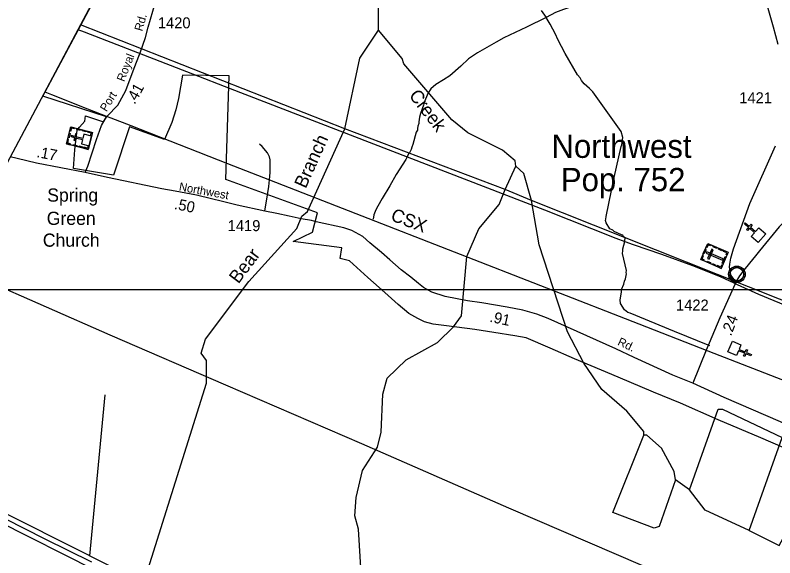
# Model space of a CAD drawing. Extents: x 2104537 to 2336408, y 34176 to 229611.
# Drawn here: x 2245517 to 2254165, y 203612 to 209785 of the extents above; entities that cross this region are included whole.
import ezdxf

# ---------------------------------------------------------------- set-up
doc = ezdxf.new("R2010")
doc.units = 0
for name, color, linetype in [('Exist Boundary Political City Limit New', 7, 'Continuous'), ('Exist Boundary Political CountyLine', 7, 'Continuous'), ('Exist Civil Demographics City Label', 7, 'Continuous'), ('Exist Civil Demographics Community CELL', 7, 'Continuous'), ('Exist Cultural Cemetery CELL', 7, 'Continuous'), ('Exist Cultural Church CELL', 7, 'Continuous'), ('Exist Cultural Church with Cemetary CELL', 7, 'Continuous'), ('Exist Cultural Church with Cemetery Label', 7, 'Continuous'), ('Exist Hydrographic Creek Single Shore', 7, 'Continuous'), ('Exist Hydrographic Misc Water Feature', 7, 'Continuous'), ('Exist Railroad Mainline', 7, 'Continuous'), ('Exist Railroad Mainline Label', 7, 'Continuous'), ('Exist Road Non-System Type 51', 7, 'Continuous'), ('Exist Road Secondary Mileage Hundredths English Label', 7, 'Continuous'), ('Exist Road Secondary Type 51 Attributed', 7, 'Continuous'), ('Exist Road Secondary Type 51 Label', 7, 'Continuous'), ('Exist Road Secondary Type 51 Number Label', 7, 'Continuous'), ('Exist Utilities Electrical Transmission Line', 7, 'Continuous'), ('Map Preparation Boundary City Limit Buffer Line', 7, 'Continuous'), ('Map Preparation Match Line', 7, 'Continuous'), ('Old_Level_32', 7, 'Continuous')]:
    doc.layers.add(name, color=color, linetype=linetype)

msp = doc.modelspace()

# ---------------------------------------------------------------- linework, layer by layer
at = {"layer": 'Exist Boundary Political City Limit New'}
msp.add_lwpolyline([(2255804.2, 204201), (2254007.5, 204976.1), (2253521.5, 205182.1), (2253090.8, 205369.9), (2252784.2, 205498), (2252381.2, 205668.6), (2251886, 205874.6), (2251607.2, 205996), (2251335.5, 206113.9), (2251204.2, 206136.5), (2250964.8, 206175), (2250748.5, 206209), (2250426.2, 206253), (2250274.5, 206268.7), (2250176.5, 206296.1), (2250102.8, 206335.1), (2249999, 206392.4), (2249876.8, 206492.3), (2249723.5, 206632.4), (2249530.8, 206802.5), (2249323.2, 206989.7), (2249217.2, 207018.2), (2249235.2, 207138.1), (2248683, 207212.6), (2248901.2, 207316.9), (2248959.2, 207537.2), (2247913.5, 207914.5), (2247954.8, 209097), (2247420, 209101.2), (2247377, 208837.2), (2247346.2, 208709.2), (2247299.8, 208565), (2247217.5, 208370), (2246817.8, 208514), (2246637.8, 207963.8), (2246181, 208039.7), (2246195.2, 208255.3), (2246221, 208475.5), (2246249.5, 208511.3), (2246309.2, 208579.4), (2246316, 208640.5), (2246523.5, 208573.3), (2246555.2, 208630.8), (2245831.8, 208863.6), (2247166.8, 211364.4)], dxfattribs=at)
at = {"layer": 'Exist Boundary Political CountyLine'}
msp.add_lwpolyline([(2252865.1, 222076), (2251536.6, 219580.5), (2249903.4, 216514.9), (2248210.3, 213336.7), (2246230.6, 209620.5), (2243743.1, 204951.1), (2241922.2, 201533.1), (2239717.4, 197394.3), (2237003.1, 192299.2), (2234600.5, 187789.3), (2232018.8, 182943), (2229512.7, 178249.8), (2226733.5, 173036.3), (2226254.7, 172151.4), (2225500.6, 170757.9)], dxfattribs=at)
at = {"layer": 'Exist Civil Demographics Community CELL'}
msp.add_lwpolyline([(2253656.1, 206849.7), (2253657, 206855.3), (2253658.8, 206861.9), (2253661.7, 206869.1), (2253664.7, 206874.8), (2253668, 206880.5), (2253671.8, 206885.7), (2253675.7, 206890), (2253680.3, 206894.6), (2253685.9, 206899.2), (2253691.3, 206902.9), (2253696.2, 206905.7), (2253701.2, 206908.2), (2253706.7, 206910.5), (2253712.3, 206912.3), (2253716.6, 206913.5), (2253721.5, 206914.2), (2253725.6, 206914.9), (2253732, 206915.2), (2253736.4, 206915.1), (2253742.1, 206914.8), (2253747, 206914.1), (2253751.9, 206913.1), (2253756.9, 206911.7), (2253762.1, 206909.8), (2253768.7, 206906.8), (2253775, 206903.3), (2253780, 206899.8), (2253785.2, 206895.8), (2253788.5, 206892.6), (2253792.6, 206888.3), (2253796.5, 206883.6), (2253799.6, 206879), (2253802.7, 206874), (2253805.2, 206868.8), (2253807.2, 206863.8), (2253808.8, 206858.8), (2253810, 206854.2), (2253811.1, 206848.1), (2253811.8, 206843.4), (2253812, 206837.4), (2253811.8, 206831.7), (2253811.3, 206826), (2253810.3, 206820.5), (2253808.7, 206814.3), (2253806.8, 206808.5), (2253804.5, 206803.4), (2253801.3, 206797.4), (2253798.1, 206792.1), (2253794.6, 206787.4), (2253790.4, 206782.7), (2253785.1, 206777.7), (2253780.1, 206773.6), (2253775.1, 206770.1), (2253770.7, 206767.6), (2253763.9, 206764.4), (2253756.8, 206761.7), (2253750.8, 206760.2), (2253744.2, 206758.9), (2253739.8, 206758.4), (2253735.3, 206758.2), (2253729.7, 206758.2), (2253725.5, 206758.6), (2253719.8, 206759.3), (2253713.9, 206760.6), (2253709.3, 206761.9), (2253704.1, 206763.8), (2253699.5, 206765.8), (2253695.6, 206768), (2253688.8, 206772.1), (2253683.2, 206776.4), (2253678.3, 206780.9), (2253673.9, 206785.7), (2253670.7, 206789.7), (2253667.7, 206793.9), (2253663.6, 206801), (2253661.9, 206804.5), (2253660.2, 206808.5), (2253657.6, 206816.7), (2253656.1, 206823.8), (2253655.4, 206828.9), (2253655, 206835.3), (2253655, 206839.9), (2253655.5, 206846.4)], close=True, dxfattribs=at)
for centre, radius in [((2253733.7, 206837.3), 94.3), ((2253733.4, 206837.6), 76.7)]:
    msp.add_circle(centre, radius, dxfattribs=at)
at = {"layer": 'Exist Cultural Cemetery CELL'}
for points in [[(2253321.9, 207006.8), (2253401.4, 207189.3), (2253634.8, 207087.6), (2253555.3, 206905.1)], [(2253441.2, 207172), (2253436.6, 207161.6), (2253407.1, 207174.5), (2253390.9, 207137.3), (2253380.7, 207141.8), (2253401.5, 207189.3)], [(2253503.6, 207132.4), (2253463.9, 207149.7), (2253468.4, 207160.1), (2253508.2, 207142.8)], [(2253564, 207106.1), (2253524.3, 207123.4), (2253528.9, 207133.8), (2253568.6, 207116.5)], [(2253361.6, 206989.5), (2253366.1, 206999.9), (2253336.6, 207012.7), (2253352.8, 207049.9), (2253342.6, 207054.4), (2253321.9, 207006.8)], [(2253351.5, 207074.7), (2253372.2, 207122.2), (2253382.6, 207117.6), (2253361.9, 207070.1)], [(2253392.3, 207095), (2253384.8, 207077.9), (2253570.8, 206996.9), (2253578.2, 207014.1)], [(2253400.6, 207017), (2253417.7, 207009.6), (2253464.7, 207117.5), (2253447.6, 207125)], [(2253621.6, 207057.3), (2253611.1, 207061.8), (2253619.9, 207082), (2253582.8, 207098.1), (2253587.3, 207108.4), (2253634.8, 207087.6)], [(2253429.6, 206959.8), (2253389.9, 206977.1), (2253394.4, 206987.6), (2253434.1, 206970.3)], [(2253491.2, 206933), (2253451.5, 206950.3), (2253456, 206960.7), (2253495.8, 206943.4)], [(2253567.8, 206962.4), (2253601.6, 207040.2), (2253612.1, 207035.6), (2253578.2, 206957.8)], [(2253568.5, 206935.4), (2253558, 206940), (2253549.2, 206919.9), (2253512.1, 206936), (2253507.7, 206925.8), (2253555.3, 206905.1)]]:
    msp.add_lwpolyline(points, close=True, dxfattribs=at)
at = {"layer": 'Exist Cultural Church CELL'}
for points in [[(2253896.9, 207268), (2253934.1, 207311.1), (2253876.6, 207361), (2253855.6, 207336.8), (2253843.6, 207347.2), (2253864.5, 207371.4), (2253819.1, 207410.8), (2253829.5, 207422.9), (2253875, 207383.5), (2253896, 207407.7), (2253908, 207397.3), (2253887.1, 207373.1), (2253944.6, 207323.2), (2253982.5, 207366.7), (2254062.9, 207297), (2253977.4, 207198.3)], [(2253780.2, 206036.1), (2253758.3, 205983.5), (2253828.6, 205954.1), (2253840.9, 205983.7), (2253855.7, 205977.5), (2253843.3, 205948), (2253898.8, 205924.8), (2253892.6, 205910), (2253837.1, 205933.2), (2253824.8, 205903.7), (2253810.1, 205909.8), (2253822.4, 205939.3), (2253752.1, 205968.7), (2253729.8, 205915.5), (2253631.6, 205956.6), (2253681.9, 206077.1)]]:
    msp.add_lwpolyline(points, close=True, dxfattribs=at)
at = {"layer": 'Exist Cultural Church with Cemetary CELL'}
for points in [[(2246101, 208321.8), (2246150, 208514.7), (2246396.8, 208452), (2246347.8, 208259)], [(2246119.3, 208393.5), (2246132, 208443.8), (2246143.1, 208441), (2246130.3, 208390.7)], [(2246192.1, 208504.1), (2246189.3, 208493.1), (2246158.1, 208501), (2246148.1, 208461.7), (2246137.3, 208464.5), (2246150.1, 208514.8)], [(2246358.3, 208300.8), (2246386, 208409.5), (2246298.2, 208431.8), (2246285.7, 208382.6), (2246206.7, 208402.7), (2246214.8, 208434.7), (2246204.2, 208437.4), (2246196.1, 208405.4), (2246155.1, 208415.8), (2246152.3, 208404.6), (2246193.2, 208394.1), (2246185, 208362.1), (2246195.7, 208359.4), (2246203.9, 208391.4), (2246282.8, 208371.4), (2246270.6, 208323.1)], [(2246260.1, 208475), (2246218.1, 208485.7), (2246220.9, 208496.7), (2246262.9, 208486.1)], [(2246324, 208458.8), (2246282, 208469.4), (2246284.8, 208480.5), (2246326.8, 208469.8)], [(2246388.7, 208419.9), (2246377.5, 208422.7), (2246382.9, 208444), (2246343.8, 208454), (2246346.5, 208464.8), (2246396.8, 208452)], [(2246143, 208311.1), (2246145.8, 208322.1), (2246114.6, 208330), (2246124.6, 208369.3), (2246113.8, 208372.1), (2246101, 208321.8)], [(2246214.8, 208292.8), (2246172.9, 208303.5), (2246175.7, 208314.5), (2246217.6, 208303.8)], [(2246280, 208276.2), (2246238, 208286.9), (2246240.8, 208297.9), (2246282.8, 208287.3)], [(2246355.9, 208291.1), (2246344.7, 208293.9), (2246339.3, 208272.6), (2246300.1, 208282.6), (2246297.4, 208271.8), (2246347.7, 208259)]]:
    msp.add_lwpolyline(points, close=True, dxfattribs=at)
at = {"layer": 'Exist Hydrographic Creek Single Shore'}
for points in [[(2249653.7, 209615.1), (2249651.6, 209897.2), (2249723.6, 210279.6), (2249663.5, 210480.9), (2249536.6, 210686.7), (2249151.5, 210976.3), (2248800.7, 211107.8)], [(2249271.7, 208494.2), (2249440.6, 209294.6), (2249653.7, 209615.1)], [(2251216.6, 208069.3), (2251207.6, 208128.5), (2251064.6, 208249.3), (2250671.6, 208447.3), (2250486.6, 208595.2), (2249940.5, 209232.4), (2249923.5, 209291.7), (2249653.7, 209615.1)], [(2247029.6, 203486.5), (2247695.6, 205599.1), (2247693.6, 205858.3), (2247634.5, 205941.4), (2247683.5, 206097.9), (2248177.5, 206754.1), (2248722.5, 207356.9), (2248779.5, 207500.1), (2248846.6, 207551.3), (2249271.7, 208494.2)]]:
    msp.add_lwpolyline(points, dxfattribs=at)
at = {"layer": 'Exist Hydrographic Misc Water Feature'}
for p, q in [((2249271.7, 208494.2), (2246259.4, 209674.7)), ((2251093.6, 207802.7), (2249271.7, 208494.2)), ((2251093.6, 207802.7), (2251216.6, 208069.3)), ((2251394.6, 207678.7), (2251093.6, 207802.7)), ((2253873.7, 203923.9), (2254248.7, 204979.3)), ((2253195.7, 204386.4), (2253036.6, 204501.1))]:
    msp.add_line(p, q, dxfattribs=at)
for points in [[(2251394.6, 207678.7), (2251308.7, 207985.5), (2251216.6, 208069.3)], [(2252076.2, 201566), (2251466.5, 201907.6), (2249835.6, 202716.8), (2249793.5, 202776.6), (2249592.6, 202898.7), (2249516.7, 203008.3), (2249473.6, 203130.6), (2249425.7, 203938.4), (2249382.6, 204090.1), (2249397.6, 204296.5), (2249469.5, 204606.7), (2249642.6, 204872.3), (2249682.6, 205042.1), (2249704.5, 205474.6), (2249752.5, 205657.4), (2249967.6, 205866.4), (2250324.6, 206062.8), (2250506.7, 206239.7), (2250596.7, 206365.9), (2250657.6, 207040.4), (2250796.6, 207355.8), (2251027.5, 207633.4), (2251093.6, 207802.7)], [(2252673.7, 205006.7), (2252673.7, 205049.4), (2252479.7, 205279.5), (2252194.7, 205527.8), (2251992.7, 205826.9), (2251806.7, 206181.5), (2251481.7, 207171.9), (2251394.6, 207678.7)], [(2259716.8, 204515.2), (2259332.8, 204653.9), (2258472.8, 204864.2), (2251394.6, 207678.7)], [(2253195.7, 204386.4), (2253520.8, 205305.1), (2253570.6, 205304.2), (2254248.7, 204979.3)], [(2253036.6, 204501.1), (2252848.6, 203966.8), (2252790.6, 203948.3), (2252322.6, 204127.9), (2252673.7, 205006.7)], [(2253036.6, 204501.1), (2253018.6, 204593.3), (2252874.6, 204858.5), (2252706.7, 205006.1), (2252673.7, 205006.7)], [(2253873.7, 203923.9), (2254216.7, 203753.2), (2254364.7, 204022.6), (2254674.6, 204790.6)], [(2253873.7, 203923.9), (2253371.7, 204153.4), (2253195.7, 204386.4)]]:
    msp.add_lwpolyline(points, dxfattribs=at)
at = {"layer": 'Exist Railroad Mainline'}
msp.add_line((2253402.5, 205966.4), (2257541, 204354.6), dxfattribs=at)
for points in [[(2245853.3, 208912.2), (2245931.4, 208881.7), (2246341.3, 208721.8), (2246564.3, 208634.7), (2246607, 208618.1)], [(2246607, 208618.1), (2246833.5, 208529.6), (2247935.7, 208099.5), (2248411.7, 207913.7), (2252616.5, 206272.5), (2253402.5, 205966.4)]]:
    msp.add_lwpolyline(points, dxfattribs=at)
at = {"layer": 'Exist Road Non-System Type 51'}
for p, q in [((2248359.8, 207555.2), (2248394, 207764.2)), ((2246537.5, 205467.2), (2246362.6, 203636.4)), ((2246351.4, 203642.1), (2243753, 204946.6)), ((2246362.6, 203636.4), (2246351.4, 203642.1)), ((2250865.3, 201378), (2246362.6, 203636.4))]:
    msp.add_line(p, q, dxfattribs=at)
for points in [[(2254032.4, 210180.8), (2253934.3, 210163.7), (2253672.8, 210133.7), (2253496.9, 210118.1), (2252566, 210020.6), (2252480.2, 210015.9), (2252308.3, 210000.5), (2252194.7, 209969.5), (2252108.8, 209951), (2251987.1, 209915.9), (2251879.5, 209891.1), (2251759.7, 209850), (2251670, 209815.4), (2251560.6, 209760.5)], [(2251505.9, 209837.9), (2251560.6, 209760.5)], [(2251560.6, 209760.5), (2251337.7, 209648.7), (2251078.8, 209526.5), (2250993.1, 209480), (2250782.1, 209358.4), (2250676.8, 209287.4), (2250589.6, 209204.7), (2250464.5, 209093.8), (2250392.8, 209049.2), (2250305.4, 208996.5), (2250247.8, 208946.1), (2250216.3, 208895.9), (2250175.1, 208793.5), (2250167.3, 208761.5), (2250130.2, 208665.2), (2250118.4, 208627.1), (2250110.8, 208573), (2250113, 208553.2), (2250101.2, 208523), (2250095.5, 208496.9), (2250095.7, 208476.9), (2250081.9, 208454.8), (2250042.9, 208312.6), (2250031.2, 208284.6), (2250025.5, 208258.6), (2250007.7, 208220.3), (2249995.9, 208206.4), (2249979.6, 208173.1)], [(2252457.2, 207210.6), (2252459, 207216.8), (2252460.7, 207252.7), (2252442.7, 207262.7), (2252436.5, 207284.6), (2252420.3, 207286.5), (2252336.1, 207323.8), (2252322, 207339.6), (2252285.9, 207355.3), (2252245.4, 207422.9), (2252237.1, 207448.9), (2252243.1, 207464.9), (2252244.7, 207496.9), (2252337.1, 207937.6), (2252416.3, 208290), (2252424.1, 208312), (2252435.3, 208394.2), (2252414.9, 208464), (2252095.2, 208915.1), (2252056.9, 208952.8), (2251994.6, 209006.2), (2251966.3, 209042.2), (2251948.1, 209071.9), (2251917.8, 209107.7), (2251779.9, 209348.5), (2251694.7, 209509.7), (2251668, 209569.4), (2251609.1, 209685), (2251560.6, 209760.5)], [(2248411.7, 207913.7), (2248418.2, 207997.5), (2248421, 208141.5), (2248412.8, 208173.4), (2248388.5, 208219.1), (2248329.8, 208292.6), (2248299.7, 208318.4)], [(2249979.6, 208173.1), (2249964.4, 208142), (2249853.9, 207971.2), (2249783, 207842.8), (2249694.1, 207700), (2249647, 207611.7), (2249621.1, 207569.4), (2249599.7, 207515.4), (2249592.1, 207463.2)], [(2248394, 207764.2), (2248405.6, 207835.4), (2248411.7, 207913.7)], [(2253426.3, 206025.2), (2253023.1, 206185.8), (2252519.5, 206395.6), (2252491.6, 206401.3), (2252455.3, 206433), (2252408.7, 206506.7), (2252406.5, 206546.6), (2252419.8, 206632.7), (2252421.4, 206664.6), (2252445, 206727), (2252452.6, 206759), (2252464.4, 206787), (2252478, 206841.1), (2252471.9, 206857), (2252475.8, 206879.1), (2252432.2, 207072.5), (2252435.9, 207102.7), (2252433.6, 207128.7), (2252457.2, 207210.6)]]:
    msp.add_lwpolyline(points, dxfattribs=at)
at = {"layer": 'Exist Road Secondary Type 51 Attributed'}
msp.add_line((2253384.1, 205973.6), (2253231.8, 205600.6), dxfattribs=at)
for points in [[(2254204.1, 209450.3), (2254150.6, 209647.7), (2254074.7, 209914.9), (2254032.5, 210180.5), (2254009.5, 210407), (2253939.8, 210992.4), (2253928.7, 211085.8), (2253910, 211203.2), (2253878.6, 211323.9), (2253861.9, 211385.2), (2253744, 211814.7), (2253714.3, 211973.1), (2253703.1, 212049.7), (2253693.4, 212131.9), (2253682.9, 212316.7), (2253678, 212440.8), (2253676.3, 212632.6), (2253669.4, 212757.6), (2253669.4, 212758.5), (2253668.4, 212862.5), (2253667.7, 212948.8)], [(2246563.9, 208634.9), (2246684.1, 208761.8), (2246776, 208929.2), (2246861.6, 209152.2), (2246945.3, 209368.1), (2247000.8, 209531.6), (2247031, 209648.7), (2247111.8, 209921.4), (2247125.9, 209951.7), (2247144.1, 209998.1)], [(2246314.5, 207997.6), (2246344, 208066.5), (2246442.7, 208369.9), (2246500.7, 208528.6), (2246542.1, 208602.2), (2246563.9, 208634.9)], [(2253727.7, 206762.1), (2253704.4, 206777.2), (2253665.6, 206829.1), (2253661.2, 206861.5), (2253651.4, 206916.9), (2253652.3, 206954.1), (2253665.9, 207020.8), (2253696.3, 207127.3), (2253880, 207643.7), (2254175.1, 208298.4)], [(2255970.2, 208333.5), (2255836.9, 208270.2), (2255649, 208179.4), (2255486.5, 208107.7), (2255278.4, 208013), (2255090.3, 207938.9), (2254829.9, 207800), (2254524, 207618.4), (2254375.7, 207529.5), (2254216.1, 207375.9), (2253992.8, 207104.4), (2253944.4, 207046.4), (2253875.9, 206965.1), (2253813.2, 206884.3), (2253762.9, 206820.6), (2253727.7, 206762.1)], [(2246314.5, 207997.6), (2245758.1, 208103.3), (2245539, 208153.3), (2245460.1, 208174.2)], [(2253231.8, 205600.6), (2253005.1, 205691.9), (2252565.7, 205890.2), (2252357, 205988.5), (2251584.5, 206336.6), (2251455, 206385.3), (2251294.9, 206428.5), (2251119.5, 206462), (2250831.3, 206512.3), (2250667, 206537.4), (2250413.6, 206586.2), (2250260.4, 206634.9), (2250164.4, 206687.8), (2250107.3, 206733.8), (2250021, 206804.9), (2249912.6, 206890.1), (2249783.8, 207001), (2249686.8, 207084.8), (2249554.3, 207197), (2249473.7, 207266.3), (2249349.2, 207335.4), (2249257, 207364.5), (2248944.3, 207436.2), (2248890.6, 207449.7), (2248774.4, 207470.5), (2248635.6, 207498.6), (2248494, 207528.4), (2248359.8, 207555.2), (2248042.4, 207622.5), (2247875.3, 207664.3), (2247753.6, 207697.4), (2247581.1, 207736.8), (2247338.8, 207782.2), (2247185.5, 207809), (2246569.5, 207939.8), (2246314.5, 207997.6)], [(2253727.7, 206762.1), (2253539.6, 206341.8), (2253418.9, 206053.1), (2253384.1, 205973.6)], [(2256422.4, 204211), (2256343.8, 204230.4), (2256287, 204248.4), (2256164.5, 204297.5), (2255927.2, 204402), (2255357.2, 204663.9), (2254891.2, 204859.5), (2254231, 205158.1), (2253589.1, 205434.8), (2253231.8, 205600.6)]]:
    msp.add_lwpolyline(points, dxfattribs=at)
at = {"layer": 'Exist Utilities Electrical Transmission Line'}
for p, q in [((2246231.2, 209621.7), (2246301.9, 209594.4)), ((2246301.9, 209594.4), (2246976.2, 209333.8)), ((2246976.2, 209333.8), (2247535.5, 209117.7)), ((2247535.5, 209117.7), (2247965.4, 208951.5)), ((2247965.4, 208951.5), (2249979.6, 208173.1)), ((2253690.3, 206744.2), (2253736.3, 206723.1))]:
    msp.add_line(p, q, dxfattribs=at)
for points in [[(2249979.6, 208173.1), (2251542.5, 207569.2), (2252356.8, 207248), (2252457.2, 207210.6)], [(2252457.2, 207210.6), (2252551.3, 207175.6), (2252873.9, 207066.3), (2253228.9, 206937.2), (2253551.9, 206807.8), (2253690.3, 206744.2)], [(2244873.1, 206903.9), (2245139.4, 206787.1), (2246595.9, 206147.3), (2247912.2, 205580.4), (2249458.9, 204911.2), (2251132.3, 204181.1), (2252660.9, 203525.9), (2253800.5, 203037.4), (2255064.4, 202491.9), (2255394, 202351.2)], [(2253736.3, 206723.1), (2253979.4, 206611.5), (2254918, 206225.3), (2257817.3, 205071.9)], [(2246387.7, 203561.8), (2245857.2, 203826.2), (2244048.6, 204743.1), (2243731.3, 204902.7)], [(2243706.2, 204852.1), (2245311.8, 204031.6), (2246428.1, 203472.8)]]:
    msp.add_lwpolyline(points, dxfattribs=at)
at = {"layer": 'Map Preparation Boundary City Limit Buffer Line'}
msp.add_lwpolyline([(2255804.2, 204201), (2254007.5, 204976.1), (2253521.5, 205182.1), (2253090.8, 205369.9), (2252784.2, 205498), (2252381.2, 205668.6), (2251886, 205874.6), (2251607.2, 205996), (2251335.5, 206113.9), (2251204.2, 206136.5), (2250964.8, 206175), (2250748.5, 206209), (2250426.2, 206253), (2250274.5, 206268.7), (2250176.5, 206296.1), (2250102.8, 206335.1), (2249999, 206392.4), (2249876.8, 206492.3), (2249723.5, 206632.4), (2249530.8, 206802.5), (2249323.2, 206989.7), (2249217.2, 207018.2), (2249235.2, 207138.1), (2248683, 207212.6), (2248901.2, 207316.9), (2248959.2, 207537.2), (2247913.5, 207914.5), (2247954.8, 209097), (2247420, 209101.2), (2247377, 208837.2), (2247346.2, 208709.2), (2247299.8, 208565), (2247217.5, 208370), (2246817.8, 208514), (2246637.8, 207963.8), (2246181, 208039.7), (2246195.2, 208255.3), (2246221, 208475.5), (2246249.5, 208511.3), (2246309.2, 208579.4), (2246316, 208640.5), (2246523.5, 208573.3), (2246555.2, 208630.8), (2245831.8, 208863.6), (2247166.8, 211364.4)], dxfattribs=at)
at = {"layer": 'Map Preparation Match Line'}
msp.add_line((2244656.7, 206666.1), (2298327.4, 206666.1), dxfattribs=at)

# ---------------------------------------------------------------- texts
at = {"layer": 'Exist Civil Demographics City Label'}
for s, p in [('Northwest', (2251622.3, 208162.2)), ('Pop. 752', (2251729.3, 207782.7))]:
    msp.add_text(s, height=265, dxfattribs=at).set_placement(p)
at = {"layer": 'Exist Cultural Church with Cemetery Label'}
for s, p in [('Spring', (2245881.7, 207664)), ('Green', (2245875.9, 207399.4)), ('Church', (2245831.5, 207151.3))]:
    msp.add_text(s, height=150, dxfattribs=at).set_placement(p)
at = {"layer": 'Exist Railroad Mainline Label'}
msp.add_text('CSX', height=150, rotation=339.21611, dxfattribs=at).set_placement((2249782.1, 207454.5))
at = {"layer": 'Exist Road Secondary Mileage Hundredths English Label'}
for s, rotation, p in [('.41', 61.24112, (2246877.2, 208762.9)), ('.17', 349.23778, (2245754.2, 208171.4)), ('.50', 348.41374, (2247320.8, 207582)), ('.91', 347.65792, (2250911.7, 206299)), ('.24', 68.84837, (2253666.6, 206128.3))]:
    msp.add_text(s, height=125, rotation=rotation, dxfattribs=at).set_placement(p)
at = {"layer": 'Exist Road Secondary Type 51 Label'}
for s, rotation, p in [('Rd.', 73.61055, (2246962.4, 209596.6)), ('Royal', 68.48559, (2246757.1, 209021.7)), ('Port ', 58.35265, (2246556, 208680.4)), ('Northwest', 349.72919, (2247376.6, 207791.1)), ('Rd.', 334.78499, (2252367.4, 206038))]:
    msp.add_text(s, height=95, rotation=rotation, dxfattribs=at).set_placement(p)
at = {"layer": 'Exist Road Secondary Type 51 Number Label'}
for s, p in [('1420', (2247141.2, 209635.9)), ('1421', (2253760.8, 208783.2)), ('1419', (2247936.4, 207328.6)), ('1422', (2253040.7, 206425.2))]:
    msp.add_text(s, height=125, dxfattribs=at).set_placement(p)
at = {"layer": 'Old_Level_32'}
for s, rotation, p in [('Creek', 307.27282, (2249993.3, 208870.9)), ('Branch', 65.73331, (2248824.3, 207805.4)), ('Bear', 53.02873, (2248058.6, 206722.1))]:
    msp.add_text(s, height=150, rotation=rotation, dxfattribs=at).set_placement(p)

doc.saveas('drawing.dxf')
